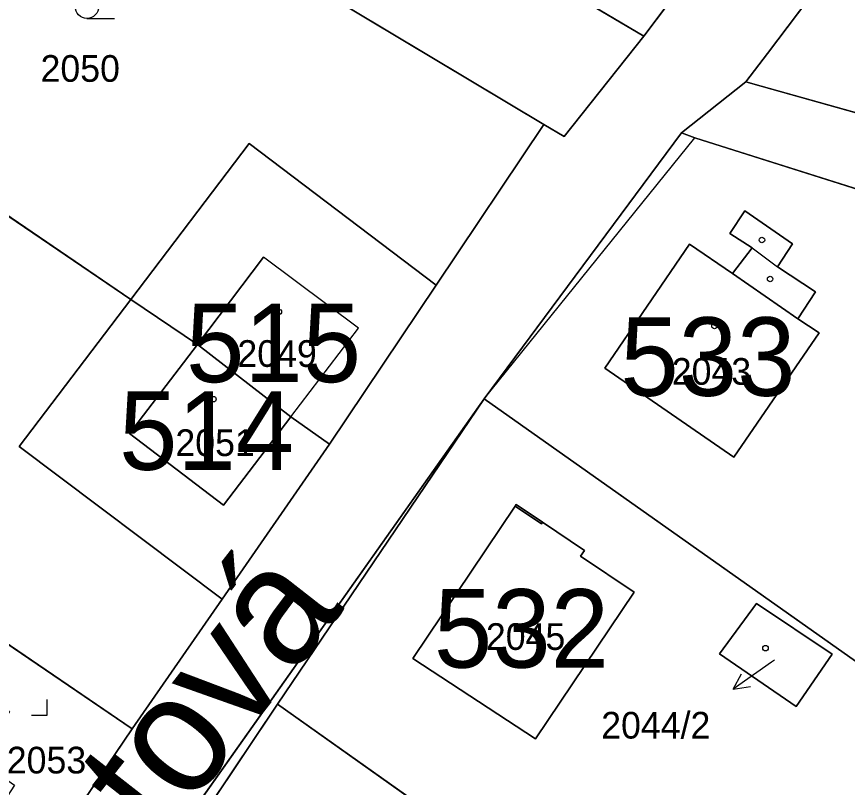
# Model space of a CAD drawing. Extents: x -689422 to -685210, y -987725 to -982160.
# Drawn here: x -687361.5 to -687308.6, y -984931.8 to -984882.7 of the extents above; entities that cross this region are included whole.
import ezdxf

# ---------------------------------------------------------------- set-up
doc = ezdxf.new("R2010")
doc.units = 0
for name, color, linetype in [('KN_Budovy', 7, 'Continuous'), ('KN_Budovy_cisla_domovni', 7, 'Continuous'), ('KN_Hranice_parcel', 7, 'Continuous'), ('KN_Hranice_parcel_vnitrni_kresba', 7, 'Continuous'), ('KN_Parcelni cisla', 7, 'Continuous'), ('KN_Parcelni cisla_sipky', 7, 'Continuous'), ('KN_Polygon parcely', 7, 'Continuous'), ('KN_Popisy_pomistni nazvy nazvy ulic', 7, 'Continuous'), ('KN_POZEMKY_OSTATNI PLOCHA', 7, 'Continuous'), ('KN_POZEMKY_TTP', 7, 'Continuous'), ('KN_POZEMKY_ZAHRADA', 7, 'Continuous'), ('KN_POZEMKY_ZASTAVENA PLOCHA', 7, 'Continuous'), ('KN_VYUZITI_12_zastavena plocha_spolecny dvur', 7, 'Continuous'), ('KN_VYUZITI_17_ostatni plocha_ostatni komunikace', 7, 'Continuous'), ('KN_VYUZITI_27_ostatni plocha_neplodna puda', 7, 'Continuous'), ('KN_Značky budov', 7, 'Continuous'), ('KN_Značky kultur', 7, 'Continuous')]:
    doc.layers.add(name, color=color, linetype=linetype)

msp = doc.modelspace()

# ---------------------------------------------------------------- linework, layer by layer
at = {"layer": 'KN_Budovy'}
for points in [[(-687324.07, -984905.09), (-687315.85, -984910.76), (-687310.43, -984902.83), (-687311.78, -984901.95), (-687315.94, -984899.05), (-687318.68, -984897.18)], [(-687350.03, -984903.57), (-687344.08, -984908.18), (-687339.76, -984902.54), (-687345.81, -984898.02)], [(-687350.03, -984903.57), (-687354.35, -984909.25), (-687348.37, -984913.8), (-687344.08, -984908.18)], [(-687322.21, -984919.35), (-687325.62, -984917.06), (-687325.36, -984916.69), (-687328.04, -984914.89), (-687328.11, -984915), (-687329.79, -984913.87), (-687336.31, -984923.58), (-687328.49, -984928.7)], [(-687314.41, -984920.07), (-687316.77, -984923.29), (-687311.89, -984926.64), (-687309.6, -984923.3)]]:
    msp.add_lwpolyline(points, close=True, dxfattribs=at)
at = {"layer": 'KN_Hranice_parcel'}
for p, q in [((-687321.6, -984883.93), (-687357.31, -984862.8)), ((-687357.46, -984871.9), (-687327.95, -984889.56)), ((-687315.96, -984876.46), (-687321.6, -984883.93)), ((-687319.18, -984890.09), (-687315.09, -984886.85)), ((-687373.01, -984887.96), (-687354.26, -984900.7)), ((-687327.95, -984889.56), (-687334.82, -984899.8)), ((-687331.76, -984907.04), (-687319.18, -984890.09)), ((-687334.82, -984899.8), (-687341.61, -984909.93)), ((-687344.92, -984926.49), (-687331.76, -984907.04)), ((-687331.76, -984907.04), (-687299.21, -984930.04)), ((-687341.61, -984909.93), (-687348.46, -984919.8)), ((-687367.43, -984919.04), (-687354.19, -984928.05)), ((-687348.46, -984919.8), (-687354.19, -984928.05)), ((-687358.07, -984946.1), (-687344.92, -984926.49)), ((-687312.53, -984949.43), (-687344.92, -984926.49)), ((-687354.19, -984928.05), (-687363.41, -984941.68))]:
    msp.add_line(p, q, dxfattribs=at)
for points in [[(-687315.09, -984886.85), (-687313.72, -984885.04), (-687294.73, -984859.91)], [(-687321.6, -984883.93), (-687326.66, -984890.33), (-687327.95, -984889.56)], [(-687277.04, -984897.5), (-687314.12, -984887.12), (-687315.09, -984886.85)], [(-687319.18, -984890.09), (-687318.34, -984890.4), (-687280.36, -984902.43)], [(-687334.82, -984899.8), (-687346.72, -984890.78), (-687354.26, -984900.7)], [(-687315.85, -984910.76), (-687324.07, -984905.09), (-687318.68, -984897.18), (-687315.94, -984899.05), (-687314.69, -984897.42), (-687316.11, -984896.51), (-687315.16, -984895.05), (-687312.12, -984897.16), (-687313.08, -984898.63), (-687310.65, -984900.22), (-687311.78, -984901.95), (-687310.43, -984902.83), (-687315.85, -984910.76)], [(-687354.26, -984900.7), (-687361.39, -984910.07), (-687348.46, -984919.8)], [(-687354.26, -984900.7), (-687350.03, -984903.57), (-687344.08, -984908.18), (-687341.61, -984909.93)], [(-687331.76, -984907.04), (-687384.98, -984982.26), (-687400.63, -985003.42), (-687412.62, -985021.15), (-687423.12, -985039.7)], [(-687336.31, -984923.58), (-687328.49, -984928.7), (-687322.21, -984919.35), (-687325.62, -984917.06), (-687325.36, -984916.69), (-687328.04, -984914.89), (-687329.72, -984913.76), (-687329.79, -984913.87), (-687336.31, -984923.58)], [(-687311.89, -984926.64), (-687316.77, -984923.29), (-687314.41, -984920.07), (-687309.6, -984923.3), (-687311.89, -984926.64)]]:
    msp.add_lwpolyline(points, dxfattribs=at)
at = {"layer": 'KN_Hranice_parcel_vnitrni_kresba'}
for p, q in [((-687331.76, -984907.04), (-687318.34, -984890.4)), ((-687314.69, -984897.42), (-687313.08, -984898.63)), ((-687350.03, -984903.57), (-687345.81, -984898.02)), ((-687339.76, -984902.54), (-687345.81, -984898.02)), ((-687315.94, -984899.05), (-687311.78, -984901.95)), ((-687344.08, -984908.18), (-687339.76, -984902.54)), ((-687354.35, -984909.25), (-687350.03, -984903.57)), ((-687344.08, -984908.18), (-687348.37, -984913.8)), ((-687348.37, -984913.8), (-687354.35, -984909.25)), ((-687329.79, -984913.87), (-687328.11, -984915)), ((-687328.11, -984915), (-687328.04, -984914.89))]:
    msp.add_line(p, q, dxfattribs=at)
at = {"layer": 'KN_Parcelni cisla_sipky'}
for p, q in [((-687313.45, -984923.81), (-687315.908, -984925.531)), ((-687313.26, -984923.68), (-687313.45, -984923.81)), ((-687315.908, -984925.531), (-687315.375, -984924.547)), ((-687315.908, -984925.531), (-687314.801, -984925.367))]:
    msp.add_line(p, q, dxfattribs=at)
at = {"layer": 'KN_Polygon parcely'}
for points in [[(-687396.05, -984849.14), (-687384.02, -984856.22), (-687367.77, -984865.79), (-687361.76, -984869.34), (-687357.46, -984871.9), (-687327.95, -984889.56), (-687326.66, -984890.33), (-687321.6, -984883.93), (-687357.31, -984862.8), (-687392.35, -984841.84)], [(-687344.77, -984843.79), (-687357.31, -984862.8), (-687321.6, -984883.93), (-687315.96, -984876.46), (-687318.39, -984874.57), (-687319.99, -984876.67), (-687327.18, -984871.08), (-687325.57, -984868.97), (-687329.99, -984865.53), (-687325.6, -984859.66), (-687327.52, -984858.26), (-687325.96, -984856.12)], [(-687265.28, -984880.03), (-687294.73, -984859.91), (-687313.72, -984885.04), (-687315.09, -984886.85), (-687314.12, -984887.12), (-687277.04, -984897.5)], [(-687371.69, -984885.78), (-687373.01, -984887.96), (-687354.26, -984900.7), (-687346.72, -984890.78), (-687334.82, -984899.8), (-687327.95, -984889.56), (-687357.46, -984871.9), (-687361.42, -984878.21), (-687365.55, -984875.9), (-687366.38, -984877.03)], [(-687277.04, -984897.5), (-687314.12, -984887.12), (-687315.09, -984886.85), (-687319.18, -984890.09), (-687318.34, -984890.4), (-687280.36, -984902.43)], [(-687354.19, -984928.05), (-687348.46, -984919.8), (-687361.39, -984910.07), (-687354.26, -984900.7), (-687373.01, -984887.96), (-687384.58, -984907.38), (-687367.43, -984919.04)], [(-687299.21, -984930.04), (-687280.36, -984902.43), (-687318.34, -984890.4), (-687319.18, -984890.09), (-687331.76, -984907.04)], [(-687346.72, -984890.78), (-687354.26, -984900.7), (-687350.03, -984903.57), (-687344.08, -984908.18), (-687341.61, -984909.93), (-687334.82, -984899.8)], [(-687315.85, -984910.76), (-687310.43, -984902.83), (-687311.78, -984901.95), (-687310.65, -984900.22), (-687313.08, -984898.63), (-687312.12, -984897.16), (-687315.16, -984895.05), (-687316.11, -984896.51), (-687314.69, -984897.42), (-687315.94, -984899.05), (-687318.68, -984897.18), (-687324.07, -984905.09)], [(-687315.85, -984910.76), (-687324.07, -984905.09), (-687318.68, -984897.18), (-687315.94, -984899.05), (-687314.69, -984897.42), (-687316.11, -984896.51), (-687315.16, -984895.05), (-687312.12, -984897.16), (-687313.08, -984898.63), (-687310.65, -984900.22), (-687311.78, -984901.95), (-687310.43, -984902.83)], [(-687361.39, -984910.07), (-687348.46, -984919.8), (-687341.61, -984909.93), (-687344.08, -984908.18), (-687350.03, -984903.57), (-687354.26, -984900.7)], [(-687358.07, -984946.1), (-687344.92, -984926.49), (-687331.76, -984907.04), (-687384.98, -984982.26), (-687400.63, -985003.42), (-687412.62, -985021.15), (-687423.12, -985039.7), (-687422.02, -985040.45), (-687410.16, -985022.86), (-687398.16, -985005.13), (-687386.41, -984987.66), (-687383.34, -984983.41), (-687369.33, -984962.72)], [(-687331.76, -984907.04), (-687344.92, -984926.49), (-687312.53, -984949.43), (-687299.21, -984930.04)], [(-687336.31, -984923.58), (-687329.79, -984913.87), (-687329.72, -984913.76), (-687328.04, -984914.89), (-687325.36, -984916.69), (-687325.62, -984917.06), (-687322.21, -984919.35), (-687328.49, -984928.7)], [(-687336.31, -984923.58), (-687328.49, -984928.7), (-687322.21, -984919.35), (-687325.62, -984917.06), (-687325.36, -984916.69), (-687328.04, -984914.89), (-687329.72, -984913.76), (-687329.79, -984913.87)], [(-687363.41, -984941.68), (-687354.19, -984928.05), (-687367.43, -984919.04), (-687369.29, -984922.1), (-687361.99, -984926.96), (-687364.06, -984929.98), (-687361.67, -984931.65), (-687366.69, -984939.36)], [(-687311.89, -984926.64), (-687316.77, -984923.29), (-687314.41, -984920.07), (-687309.6, -984923.3)], [(-687311.89, -984926.64), (-687309.6, -984923.3), (-687314.41, -984920.07), (-687316.77, -984923.29)], [(-687344.92, -984926.49), (-687358.07, -984946.1), (-687325.91, -984968.88), (-687312.53, -984949.43)]]:
    msp.add_lwpolyline(points, close=True, dxfattribs=at)
for points in [[(-687426.99, -985045.07), (-687423.12, -985039.7), (-687412.62, -985021.15), (-687400.63, -985003.42), (-687384.98, -984982.26), (-687331.76, -984907.04), (-687319.18, -984890.09), (-687315.09, -984886.85), (-687313.72, -984885.04), (-687294.73, -984859.91)], [(-687315.96, -984876.46), (-687321.6, -984883.93), (-687326.66, -984890.33), (-687327.95, -984889.56), (-687334.82, -984899.8), (-687341.61, -984909.93), (-687348.46, -984919.8), (-687354.19, -984928.05), (-687363.41, -984941.68), (-687366.79, -984946.79), (-687389.4, -984979.6), (-687404.63, -985003.48), (-687418.27, -985024.86), (-687424.32, -985034.07), (-687429.32, -985040.27), (-687428.78, -985047.56)]]:
    msp.add_lwpolyline(points, dxfattribs=at)
at = {"layer": 'KN_POZEMKY_OSTATNI PLOCHA'}
for p, q in [((-687294.73, -984859.91), (-687313.72, -984885.04)), ((-687357.31, -984862.8), (-687321.6, -984883.93)), ((-687327.95, -984889.56), (-687357.46, -984871.9)), ((-687321.6, -984883.93), (-687315.96, -984876.46)), ((-687326.66, -984890.33), (-687321.6, -984883.93)), ((-687321.6, -984883.93), (-687326.66, -984890.33)), ((-687313.72, -984885.04), (-687315.09, -984886.85)), ((-687315.09, -984886.85), (-687319.18, -984890.09)), ((-687319.18, -984890.09), (-687315.09, -984886.85)), ((-687315.09, -984886.85), (-687314.12, -984887.12)), ((-687314.12, -984887.12), (-687277.04, -984897.5)), ((-687334.82, -984899.8), (-687327.95, -984889.56)), ((-687327.95, -984889.56), (-687326.66, -984890.33)), ((-687326.66, -984890.33), (-687327.95, -984889.56)), ((-687319.18, -984890.09), (-687331.76, -984907.04)), ((-687318.34, -984890.4), (-687319.18, -984890.09)), ((-687280.36, -984902.43), (-687318.34, -984890.4)), ((-687341.61, -984909.93), (-687334.82, -984899.8)), ((-687331.76, -984907.04), (-687384.98, -984982.26)), ((-687348.46, -984919.8), (-687341.61, -984909.93)), ((-687354.19, -984928.05), (-687348.46, -984919.8)), ((-687363.41, -984941.68), (-687354.19, -984928.05))]:
    msp.add_line(p, q, dxfattribs=at)
at = {"layer": 'KN_POZEMKY_TTP'}
for p, q in [((-687384.98, -984982.26), (-687331.76, -984907.04)), ((-687331.76, -984907.04), (-687344.92, -984926.49)), ((-687344.92, -984926.49), (-687358.07, -984946.1))]:
    msp.add_line(p, q, dxfattribs=at)
at = {"layer": 'KN_POZEMKY_ZAHRADA'}
for p, q in [((-687313.72, -984885.04), (-687294.73, -984859.91)), ((-687321.6, -984883.93), (-687357.31, -984862.8)), ((-687357.46, -984871.9), (-687327.95, -984889.56)), ((-687315.96, -984876.46), (-687321.6, -984883.93)), ((-687315.09, -984886.85), (-687313.72, -984885.04)), ((-687314.12, -984887.12), (-687315.09, -984886.85)), ((-687277.04, -984897.5), (-687314.12, -984887.12)), ((-687354.26, -984900.7), (-687373.01, -984887.96)), ((-687373.01, -984887.96), (-687354.26, -984900.7)), ((-687327.95, -984889.56), (-687334.82, -984899.8)), ((-687331.76, -984907.04), (-687319.18, -984890.09)), ((-687319.18, -984890.09), (-687318.34, -984890.4)), ((-687318.34, -984890.4), (-687280.36, -984902.43)), ((-687346.72, -984890.78), (-687354.26, -984900.7)), ((-687334.82, -984899.8), (-687346.72, -984890.78)), ((-687315.16, -984895.05), (-687316.11, -984896.51)), ((-687312.12, -984897.16), (-687315.16, -984895.05)), ((-687316.11, -984896.51), (-687314.69, -984897.42)), ((-687318.68, -984897.18), (-687324.07, -984905.09)), ((-687315.94, -984899.05), (-687318.68, -984897.18)), ((-687314.69, -984897.42), (-687315.94, -984899.05)), ((-687313.08, -984898.63), (-687312.12, -984897.16)), ((-687310.65, -984900.22), (-687313.08, -984898.63)), ((-687311.78, -984901.95), (-687310.65, -984900.22)), ((-687354.26, -984900.7), (-687361.39, -984910.07)), ((-687310.43, -984902.83), (-687311.78, -984901.95)), ((-687315.85, -984910.76), (-687310.43, -984902.83)), ((-687324.07, -984905.09), (-687315.85, -984910.76)), ((-687344.92, -984926.49), (-687331.76, -984907.04)), ((-687331.76, -984907.04), (-687299.21, -984930.04)), ((-687299.21, -984930.04), (-687331.76, -984907.04)), ((-687361.39, -984910.07), (-687348.46, -984919.8)), ((-687329.79, -984913.87), (-687336.31, -984923.58)), ((-687329.72, -984913.76), (-687329.79, -984913.87)), ((-687328.04, -984914.89), (-687329.72, -984913.76)), ((-687325.36, -984916.69), (-687328.04, -984914.89)), ((-687325.62, -984917.06), (-687325.36, -984916.69)), ((-687322.21, -984919.35), (-687325.62, -984917.06)), ((-687354.19, -984928.05), (-687367.43, -984919.04)), ((-687348.46, -984919.8), (-687354.19, -984928.05)), ((-687328.49, -984928.7), (-687322.21, -984919.35)), ((-687314.41, -984920.07), (-687316.77, -984923.29)), ((-687309.6, -984923.3), (-687314.41, -984920.07)), ((-687316.77, -984923.29), (-687311.89, -984926.64)), ((-687311.89, -984926.64), (-687309.6, -984923.3)), ((-687336.31, -984923.58), (-687328.49, -984928.7)), ((-687358.07, -984946.1), (-687344.92, -984926.49)), ((-687312.53, -984949.43), (-687344.92, -984926.49)), ((-687344.92, -984926.49), (-687312.53, -984949.43))]:
    msp.add_line(p, q, dxfattribs=at)
at = {"layer": 'KN_POZEMKY_ZASTAVENA PLOCHA'}
for p, q in [((-687354.26, -984900.7), (-687346.72, -984890.78)), ((-687346.72, -984890.78), (-687334.82, -984899.8)), ((-687316.11, -984896.51), (-687315.16, -984895.05)), ((-687315.16, -984895.05), (-687312.12, -984897.16)), ((-687314.69, -984897.42), (-687316.11, -984896.51)), ((-687324.07, -984905.09), (-687318.68, -984897.18)), ((-687318.68, -984897.18), (-687315.94, -984899.05)), ((-687315.94, -984899.05), (-687314.69, -984897.42)), ((-687312.12, -984897.16), (-687313.08, -984898.63)), ((-687313.08, -984898.63), (-687310.65, -984900.22)), ((-687334.82, -984899.8), (-687341.61, -984909.93)), ((-687310.65, -984900.22), (-687311.78, -984901.95)), ((-687361.39, -984910.07), (-687354.26, -984900.7)), ((-687350.03, -984903.57), (-687354.26, -984900.7)), ((-687354.26, -984900.7), (-687350.03, -984903.57)), ((-687311.78, -984901.95), (-687310.43, -984902.83)), ((-687310.43, -984902.83), (-687315.85, -984910.76)), ((-687344.08, -984908.18), (-687350.03, -984903.57)), ((-687350.03, -984903.57), (-687344.08, -984908.18)), ((-687315.85, -984910.76), (-687324.07, -984905.09)), ((-687341.61, -984909.93), (-687344.08, -984908.18)), ((-687344.08, -984908.18), (-687341.61, -984909.93)), ((-687348.46, -984919.8), (-687361.39, -984910.07)), ((-687341.61, -984909.93), (-687348.46, -984919.8)), ((-687336.31, -984923.58), (-687329.79, -984913.87)), ((-687329.79, -984913.87), (-687329.72, -984913.76)), ((-687329.72, -984913.76), (-687328.04, -984914.89)), ((-687328.04, -984914.89), (-687325.36, -984916.69)), ((-687325.36, -984916.69), (-687325.62, -984917.06)), ((-687325.62, -984917.06), (-687322.21, -984919.35)), ((-687367.43, -984919.04), (-687354.19, -984928.05)), ((-687322.21, -984919.35), (-687328.49, -984928.7)), ((-687316.77, -984923.29), (-687314.41, -984920.07)), ((-687314.41, -984920.07), (-687309.6, -984923.3)), ((-687311.89, -984926.64), (-687316.77, -984923.29)), ((-687309.6, -984923.3), (-687311.89, -984926.64)), ((-687328.49, -984928.7), (-687336.31, -984923.58)), ((-687354.19, -984928.05), (-687363.41, -984941.68))]:
    msp.add_line(p, q, dxfattribs=at)
at = {"layer": 'KN_VYUZITI_12_zastavena plocha_spolecny dvur'}
for p, q in [((-687367.43, -984919.04), (-687354.19, -984928.05)), ((-687354.19, -984928.05), (-687363.41, -984941.68))]:
    msp.add_line(p, q, dxfattribs=at)
at = {"layer": 'KN_VYUZITI_17_ostatni plocha_ostatni komunikace'}
for p, q in [((-687294.73, -984859.91), (-687313.72, -984885.04)), ((-687357.31, -984862.8), (-687321.6, -984883.93)), ((-687327.95, -984889.56), (-687357.46, -984871.9)), ((-687321.6, -984883.93), (-687315.96, -984876.46)), ((-687326.66, -984890.33), (-687321.6, -984883.93)), ((-687321.6, -984883.93), (-687326.66, -984890.33)), ((-687313.72, -984885.04), (-687315.09, -984886.85)), ((-687315.09, -984886.85), (-687319.18, -984890.09)), ((-687334.82, -984899.8), (-687327.95, -984889.56)), ((-687327.95, -984889.56), (-687326.66, -984890.33)), ((-687326.66, -984890.33), (-687327.95, -984889.56)), ((-687319.18, -984890.09), (-687331.76, -984907.04)), ((-687341.61, -984909.93), (-687334.82, -984899.8)), ((-687331.76, -984907.04), (-687384.98, -984982.26)), ((-687348.46, -984919.8), (-687341.61, -984909.93)), ((-687354.19, -984928.05), (-687348.46, -984919.8)), ((-687363.41, -984941.68), (-687354.19, -984928.05))]:
    msp.add_line(p, q, dxfattribs=at)
at = {"layer": 'KN_VYUZITI_27_ostatni plocha_neplodna puda'}
for p, q in [((-687319.18, -984890.09), (-687315.09, -984886.85)), ((-687315.09, -984886.85), (-687314.12, -984887.12)), ((-687314.12, -984887.12), (-687277.04, -984897.5)), ((-687318.34, -984890.4), (-687319.18, -984890.09)), ((-687280.36, -984902.43), (-687318.34, -984890.4))]:
    msp.add_line(p, q, dxfattribs=at)
at = {"layer": 'KN_Značky budov'}
for centre in [(-687314.067, -984896.919), (-687313.547, -984899.399), (-687344.837, -984901.499), (-687317.087, -984902.399), (-687349.007, -984907.059), (-687329.067, -984919.469), (-687313.837, -984922.919)]:
    msp.add_circle(centre, 0.175, dxfattribs=at)
at = {"layer": 'KN_Značky kultur'}
for p, q in [((-687357.063, -984882.8), (-687355.313, -984882.8)), ((-687359.6, -984927.19), (-687359.6, -984926.19)), ((-687360.601, -984927.19), (-687359.6, -984927.19))]:
    msp.add_line(p, q, dxfattribs=at)
msp.add_circle((-687357.063, -984882.05), 0.75, dxfattribs=at)

# ---------------------------------------------------------------- texts
at = {"layer": 'KN_Budovy_cisla_domovni'}
for s, p in [('515', (-687350.756, -984905.974)), ('533', (-687323.083, -984906.844)), ('514', (-687355.018, -984911.559)), ('532', (-687334.964, -984924.159))]:
    msp.add_text(s, height=5, dxfattribs=at).set_placement(p)
at = {"layer": 'KN_Parcelni cisla'}
for s, p in [('2050', (-687360.02, -984886.84)), ('2049', (-687347.48, -984905)), ('2043', (-687319.81, -984906.14)), ('2051', (-687351.43, -984910.68)), ('2045', (-687331.65, -984923.03)), ('2044/2', (-687324.305, -984928.678)), ('2053', (-687362.17, -984930.9))]:
    msp.add_text(s, height=1.7, dxfattribs=at).set_placement(p)
at = {"layer": 'KN_Popisy_pomistni nazvy nazvy ulic'}
msp.add_text('Sametová', height=7.5, rotation=52, dxfattribs=at).set_placement((-687368.43, -984955.963))

doc.saveas('drawing.dxf')
